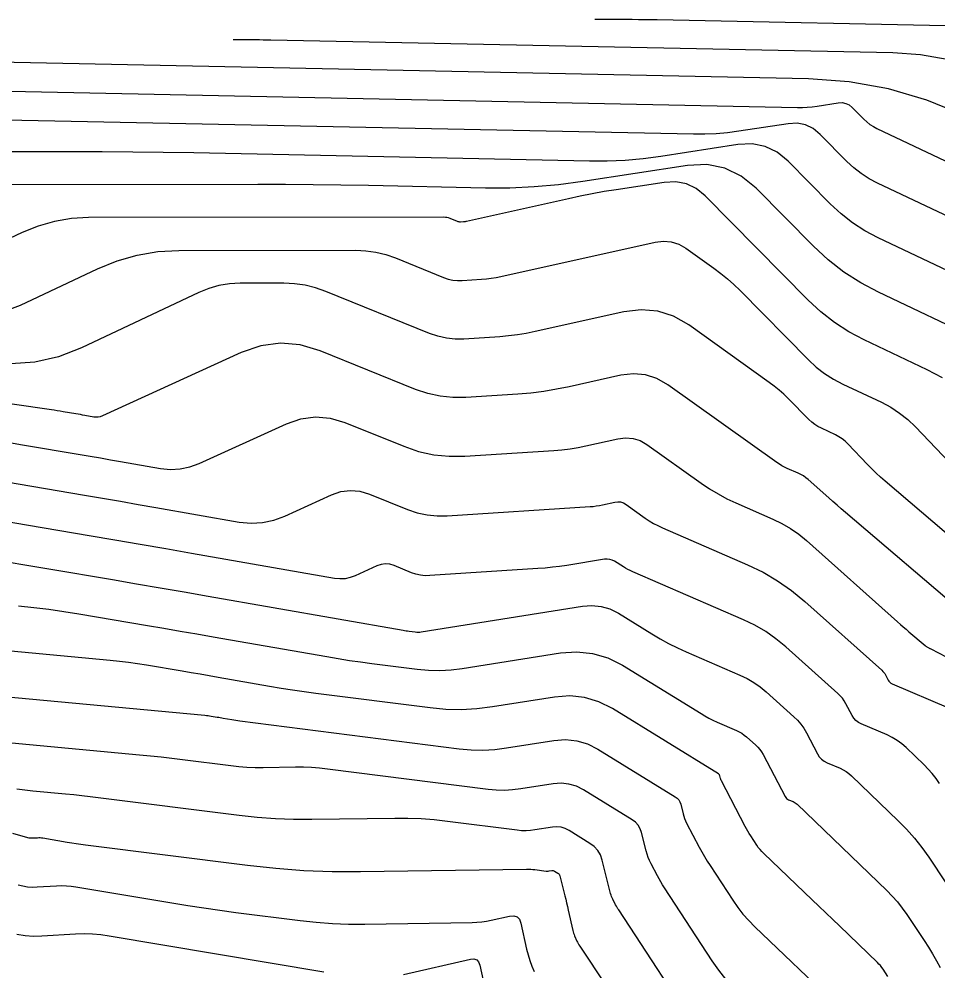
# Model space of a CAD drawing. Extents: x 1354696 to 1366163, y 660729 to 670380.
# Drawn here: x 1361243.5 to 1361307.2, y 665132.8 to 665198.7 of the extents above; entities that cross this region are included whole.
import ezdxf

# ---------------------------------------------------------------- set-up
doc = ezdxf.new("R2010")
doc.units = 0
doc.layers.add('R_Contours', color=7, linetype='Continuous')

msp = doc.modelspace()

# ---------------------------------------------------------------- linework, layer by layer
at = {"layer": 'R_Contours'}
for points in [[(1361283.444, 665198.743), (1361286.041, 665198.724), (1361286.474, 665198.72), (1361286.907, 665198.715), (1361287.34, 665198.708), (1361287.773, 665198.7), (1361309.963, 665198.248), (1361310.968, 665198.175), (1361311.949, 665197.999), (1361312.906, 665197.72), (1361313.838, 665197.336), (1361319.121, 665194.838), (1361319.239, 665194.781), (1361319.355, 665194.721), (1361319.471, 665194.659), (1361319.586, 665194.595), (1361320.27, 665194.205)], [(1361258.369, 665197.329), (1361259.934, 665197.318), (1361260.195, 665197.316), (1361260.456, 665197.312), (1361260.717, 665197.308), (1361260.978, 665197.304), (1361304.115, 665196.424), (1361306.018, 665196.287), (1361307.876, 665195.953), (1361309.687, 665195.424), (1361311.453, 665194.698), (1361321.757, 665189.824), (1361321.831, 665189.789), (1361321.904, 665189.751), (1361321.976, 665189.713), (1361322.048, 665189.673), (1361322.475, 665189.429)], [(1361324.68, 665184.653), (1361324.51, 665184.75), (1361324.481, 665184.766), (1361324.453, 665184.782), (1361324.424, 665184.797), (1361324.394, 665184.811), (1361309.067, 665192.059), (1361306.469, 665193.128), (1361303.803, 665193.907), (1361301.069, 665194.398), (1361298.267, 665194.6), (1361234.182, 665195.907), (1361234.094, 665195.908), (1361234.005, 665195.91), (1361233.916, 665195.911), (1361233.827, 665195.912), (1361233.294, 665195.916)], [(1361227.221, 665194.071), (1361297.49, 665192.622), (1361297.832, 665192.622), (1361298.174, 665192.637), (1361298.514, 665192.667), (1361298.854, 665192.712), (1361300.326, 665192.937), (1361300.597, 665192.95), (1361300.848, 665192.901), (1361301.078, 665192.791), (1361301.288, 665192.619), (1361302.089, 665191.809), (1361302.296, 665191.617), (1361302.517, 665191.445), (1361302.753, 665191.293), (1361303.003, 665191.161), (1361324.541, 665180.975)], [(1361319.766, 665179.467), (1361303.042, 665187.376), (1361302.463, 665187.681), (1361301.917, 665188.033), (1361301.404, 665188.431), (1361300.925, 665188.877), (1361299.072, 665190.751), (1361298.586, 665191.149), (1361298.052, 665191.404), (1361297.472, 665191.518), (1361296.844, 665191.489), (1361293.437, 665190.967), (1361292.651, 665190.863), (1361291.863, 665190.794), (1361291.072, 665190.76), (1361290.279, 665190.759), (1361241.429, 665191.766)], [(1361314.991, 665177.958), (1361303.08, 665183.591), (1361302.172, 665184.07), (1361301.317, 665184.621), (1361300.513, 665185.246), (1361299.761, 665185.944), (1361296.856, 665188.884), (1361296.093, 665189.507), (1361295.257, 665189.908), (1361294.346, 665190.085), (1361293.362, 665190.04), (1361288.02, 665189.221), (1361286.787, 665189.06), (1361285.551, 665188.951), (1361284.312, 665188.897), (1361283.069, 665188.896), (1361255.637, 665189.461), (1361253.526, 665189.499), (1361251.415, 665189.525), (1361249.304, 665189.541), (1361247.192, 665189.544), (1361235.863, 665189.534)], [(1361310.216, 665176.45), (1361303.119, 665179.807), (1361301.882, 665180.458), (1361300.716, 665181.21), (1361299.621, 665182.061), (1361298.597, 665183.012), (1361294.64, 665187.016), (1361293.601, 665187.865), (1361292.461, 665188.411), (1361291.221, 665188.653), (1361289.88, 665188.592), (1361282.603, 665187.476), (1361280.924, 665187.256), (1361279.24, 665187.108), (1361277.552, 665187.034), (1361275.858, 665187.032), (1361267.755, 665187.199), (1361265.839, 665187.234), (1361263.923, 665187.258), (1361262.007, 665187.271), (1361260.091, 665187.275), (1361242.109, 665187.259)], [(1361307.549, 665173.885), (1361306.489, 665174.446), (1361302.121, 665176.512), (1361301.059, 665177.071), (1361300.058, 665177.717), (1361299.118, 665178.447), (1361298.239, 665179.264), (1361291.104, 665186.484), (1361290.482, 665186.992), (1361289.8, 665187.319), (1361289.057, 665187.464), (1361288.254, 665187.427), (1361284.923, 665186.917), (1361284.091, 665186.782), (1361283.262, 665186.634), (1361282.436, 665186.471), (1361281.612, 665186.295), (1361274.552, 665184.721), (1361274.5, 665184.711), (1361274.448, 665184.702), (1361274.396, 665184.696), (1361274.344, 665184.691), (1361274.134, 665184.678), (1361274.082, 665184.677), (1361274.03, 665184.683), (1361273.98, 665184.694), (1361273.931, 665184.71), (1361273.408, 665184.922), (1361273.304, 665184.958), (1361273.197, 665184.985), (1361273.089, 665185), (1361272.978, 665185.005), (1361248.356, 665184.983), (1361247.161, 665184.918), (1361245.996, 665184.724), (1361244.86, 665184.401), (1361243.752, 665183.95), (1361239.38, 665181.89)], [(1361242.272, 665178.399), (1361243.625, 665178.924), (1361248.972, 665181.445), (1361250.327, 665181.996), (1361251.717, 665182.39), (1361253.142, 665182.628), (1361254.602, 665182.708), (1361266.87, 665182.719), (1361267.576, 665182.686), (1361268.269, 665182.586), (1361268.95, 665182.419), (1361269.617, 665182.185), (1361272.958, 665180.834), (1361273.273, 665180.726), (1361273.594, 665180.655), (1361273.921, 665180.622), (1361274.254, 665180.625), (1361275.598, 665180.712), (1361275.933, 665180.741), (1361276.266, 665180.782), (1361276.597, 665180.836), (1361276.927, 665180.903), (1361287.634, 665183.289), (1361288.203, 665183.359), (1361288.748, 665183.311), (1361289.269, 665183.143), (1361289.766, 665182.857), (1361291.707, 665181.474), (1361292.183, 665181.118), (1361292.643, 665180.743), (1361293.087, 665180.349), (1361293.514, 665179.935), (1361298.26, 665175.132), (1361298.798, 665174.632), (1361299.373, 665174.185), (1361299.985, 665173.791), (1361300.635, 665173.448), (1361303.308, 665172.184), (1361303.956, 665171.841), (1361304.565, 665171.443), (1361305.135, 665170.991), (1361305.665, 665170.484), (1361309.931, 665166.017)], [(1361311.905, 665159.616), (1361303.567, 665166.725), (1361303.252, 665167.001), (1361302.944, 665167.284), (1361302.644, 665167.575), (1361302.351, 665167.874), (1361300.988, 665169.301), (1361300.794, 665169.486), (1361300.586, 665169.652), (1361300.363, 665169.797), (1361300.126, 665169.923), (1361299.149, 665170.385), (1361298.912, 665170.51), (1361298.688, 665170.654), (1361298.478, 665170.817), (1361298.281, 665171), (1361296.845, 665172.453), (1361296.537, 665172.752), (1361296.216, 665173.037), (1361295.884, 665173.308), (1361295.539, 665173.565), (1361289.959, 665177.543), (1361288.909, 665178.147), (1361287.809, 665178.501), (1361286.658, 665178.604), (1361285.455, 665178.455), (1361279.302, 665177.084), (1361278.694, 665176.961), (1361278.083, 665176.861), (1361277.469, 665176.785), (1361276.851, 665176.733), (1361274.374, 665176.572), (1361273.76, 665176.566), (1361273.157, 665176.628), (1361272.565, 665176.758), (1361271.984, 665176.957), (1361264.788, 665179.868), (1361264.082, 665180.116), (1361263.362, 665180.292), (1361262.628, 665180.398), (1361261.88, 665180.433), (1361258.862, 665180.43), (1361258.117, 665180.389), (1361257.389, 665180.268), (1361256.68, 665180.067), (1361255.989, 665179.786), (1361247.869, 665175.959), (1361246.27, 665175.338), (1361244.633, 665174.965), (1361242.96, 665174.841)], [(1361309.122, 665157.474), (1361300.826, 665164.546), (1361300.532, 665164.798), (1361300.24, 665165.051), (1361299.95, 665165.306), (1361299.661, 665165.563), (1361298.241, 665166.831), (1361298.081, 665166.963), (1361297.913, 665167.08), (1361297.735, 665167.184), (1361297.549, 665167.274), (1361296.786, 665167.605), (1361296.598, 665167.693), (1361296.416, 665167.79), (1361296.238, 665167.896), (1361296.066, 665168.012), (1361288.508, 665173.4), (1361287.748, 665173.837), (1361286.951, 665174.094), (1361286.117, 665174.168), (1361285.246, 665174.061), (1361281.677, 665173.265), (1361280.791, 665173.086), (1361279.901, 665172.941), (1361279.005, 665172.83), (1361278.105, 665172.754), (1361274.494, 665172.519), (1361273.599, 665172.51), (1361272.72, 665172.601), (1361271.858, 665172.791), (1361271.011, 665173.08), (1361264.406, 665175.752), (1361263.029, 665176.164), (1361261.658, 665176.281), (1361260.294, 665176.104), (1361258.936, 665175.633), (1361249.311, 665171.244), (1361249.166, 665171.19), (1361249.019, 665171.159), (1361248.868, 665171.152), (1361248.714, 665171.167), (1361248.094, 665171.276), (1361247.939, 665171.303), (1361247.784, 665171.33), (1361247.629, 665171.356), (1361247.474, 665171.383), (1361246.58, 665171.534), (1361246.379, 665171.567), (1361246.178, 665171.599), (1361245.977, 665171.63), (1361245.775, 665171.66), (1361232.607, 665173.55)], [(1361242.866, 665169.395), (1361243.767, 665169.246), (1361247.777, 665168.567), (1361248.473, 665168.449), (1361249.168, 665168.33), (1361249.864, 665168.21), (1361250.56, 665168.088), (1361253.341, 665167.602), (1361254.03, 665167.532), (1361254.706, 665167.566), (1361255.368, 665167.703), (1361256.017, 665167.944), (1361262.066, 665170.703), (1361263.07, 665171.052), (1361264.08, 665171.182), (1361265.094, 665171.096), (1361266.113, 665170.791), (1361270.199, 665169.138), (1361271.23, 665168.786), (1361272.281, 665168.554), (1361273.351, 665168.444), (1361274.44, 665168.455), (1361280.605, 665168.856), (1361281.166, 665168.903), (1361281.725, 665168.972), (1361282.281, 665169.063), (1361282.833, 665169.175), (1361285.037, 665169.666), (1361285.576, 665169.733), (1361286.093, 665169.686), (1361286.587, 665169.528), (1361287.058, 665169.256), (1361290.813, 665166.58), (1361291.391, 665166.19), (1361291.986, 665165.833), (1361292.6, 665165.507), (1361293.232, 665165.212), (1361295.794, 665164.099), (1361296.42, 665163.797), (1361297.015, 665163.449), (1361297.581, 665163.054), (1361298.117, 665162.612), (1361304.438, 665156.967), (1361304.631, 665156.795), (1361304.825, 665156.625), (1361305.021, 665156.456), (1361305.217, 665156.287), (1361306.339, 665155.331), (1361306.368, 665155.307), (1361306.398, 665155.285), (1361306.43, 665155.264), (1361306.462, 665155.244), (1361306.594, 665155.17), (1361306.627, 665155.151), (1361306.66, 665155.133), (1361306.694, 665155.115), (1361306.727, 665155.098), (1361309.928, 665153.45)], [(1361238.986, 665167.291), (1361248.079, 665165.752), (1361249.316, 665165.542), (1361250.553, 665165.33), (1361251.789, 665165.116), (1361253.025, 665164.901), (1361258.801, 665163.89), (1361259.612, 665163.808), (1361260.408, 665163.848), (1361261.189, 665164.01), (1361261.954, 665164.294), (1361265.196, 665165.773), (1361265.847, 665165.999), (1361266.502, 665166.084), (1361267.16, 665166.027), (1361267.82, 665165.83), (1361270.47, 665164.758), (1361271.139, 665164.529), (1361271.82, 665164.379), (1361272.514, 665164.308), (1361273.221, 665164.315), (1361283.117, 665164.959), (1361283.334, 665164.977), (1361283.549, 665165.004), (1361283.764, 665165.039), (1361283.977, 665165.082), (1361284.828, 665165.271), (1361285.036, 665165.297), (1361285.235, 665165.279), (1361285.426, 665165.218), (1361285.608, 665165.113), (1361286.935, 665164.167), (1361287.22, 665163.975), (1361287.514, 665163.799), (1361287.816, 665163.638), (1361288.128, 665163.493), (1361294.039, 665160.924), (1361295.104, 665160.411), (1361296.118, 665159.818), (1361297.081, 665159.145), (1361297.993, 665158.393), (1361303.344, 665153.614), (1361303.416, 665153.544), (1361303.481, 665153.468), (1361303.539, 665153.386), (1361303.59, 665153.299), (1361303.778, 665152.94), (1361303.831, 665152.856), (1361303.896, 665152.785), (1361303.972, 665152.727), (1361304.059, 665152.681), (1361307.964, 665151.022)], [(1361307.344, 665145.783), (1361307.101, 665146.126), (1361306.84, 665146.455), (1361306.562, 665146.769), (1361306.267, 665147.069), (1361305.022, 665148.267), (1361304.722, 665148.53), (1361304.403, 665148.763), (1361304.064, 665148.965), (1361303.705, 665149.137), (1361301.911, 665149.899), (1361301.713, 665150.003), (1361301.541, 665150.135), (1361301.395, 665150.295), (1361301.276, 665150.484), (1361300.85, 665151.296), (1361300.735, 665151.493), (1361300.604, 665151.677), (1361300.458, 665151.849), (1361300.295, 665152.008), (1361296.682, 665155.234), (1361296.005, 665155.793), (1361295.289, 665156.293), (1361294.535, 665156.734), (1361293.744, 665157.115), (1361286.073, 665160.448), (1361285.907, 665160.524), (1361285.743, 665160.606), (1361285.582, 665160.693), (1361285.425, 665160.786), (1361284.8, 665161.17), (1361284.641, 665161.251), (1361284.476, 665161.3), (1361284.304, 665161.318), (1361284.126, 665161.305), (1361281.501, 665160.887), (1361281.002, 665160.813), (1361280.503, 665160.751), (1361280.002, 665160.701), (1361279.499, 665160.663), (1361272.001, 665160.175), (1361271.678, 665160.172), (1361271.36, 665160.204), (1361271.048, 665160.273), (1361270.741, 665160.378), (1361269.528, 665160.869), (1361269.225, 665160.959), (1361268.924, 665160.985), (1361268.624, 665160.946), (1361268.325, 665160.843), (1361266.841, 665160.165), (1361266.49, 665160.035), (1361266.133, 665159.961), (1361265.768, 665159.943), (1361265.396, 665159.98), (1361255.49, 665161.714), (1361253.714, 665162.023), (1361251.937, 665162.33), (1361250.16, 665162.635), (1361248.382, 665162.937), (1361234.662, 665165.259)], [(1361241.167, 665161.394), (1361250.011, 665159.897), (1361251.667, 665159.616), (1361253.322, 665159.332), (1361254.976, 665159.047), (1361256.63, 665158.758), (1361270.152, 665156.392), (1361270.257, 665156.375), (1361270.361, 665156.358), (1361270.466, 665156.343), (1361270.571, 665156.329), (1361270.992, 665156.275), (1361271.097, 665156.266), (1361271.202, 665156.264), (1361271.307, 665156.269), (1361271.411, 665156.282), (1361282.591, 665158.063), (1361283.248, 665158.112), (1361283.882, 665158.045), (1361284.493, 665157.864), (1361285.081, 665157.567), (1361287.387, 665156.148), (1361287.969, 665155.804), (1361288.562, 665155.481), (1361289.166, 665155.18), (1361289.781, 665154.899), (1361293.504, 665153.282), (1361293.995, 665153.045), (1361294.462, 665152.772), (1361294.906, 665152.462), (1361295.326, 665152.115), (1361297.245, 665150.402), (1361297.499, 665150.154), (1361297.728, 665149.887), (1361297.931, 665149.6), (1361298.11, 665149.294), (1361298.879, 665147.827), (1361299.006, 665147.627), (1361299.16, 665147.457), (1361299.342, 665147.317), (1361299.552, 665147.207), (1361300.447, 665146.826), (1361300.664, 665146.722), (1361300.87, 665146.6), (1361301.063, 665146.459), (1361301.245, 665146.299), (1361304.475, 665143.191), (1361305.055, 665142.603), (1361305.601, 665141.986), (1361306.112, 665141.341), (1361306.59, 665140.667), (1361308.968, 665137.119)], [(1361243.502, 665158.075), (1361244.548, 665157.968), (1361245.592, 665157.841), (1361246.633, 665157.695), (1361247.671, 665157.529), (1361252.429, 665156.724), (1361253.568, 665156.531), (1361254.707, 665156.336), (1361255.845, 665156.139), (1361256.982, 665155.941), (1361264.87, 665154.561), (1361265.649, 665154.429), (1361266.43, 665154.306), (1361267.212, 665154.193), (1361267.995, 665154.089), (1361271.13, 665153.689), (1361271.913, 665153.617), (1361272.696, 665153.602), (1361273.477, 665153.642), (1361274.258, 665153.738), (1361281.056, 665154.821), (1361282.192, 665154.906), (1361283.288, 665154.791), (1361284.345, 665154.477), (1361285.362, 665153.963), (1361290.806, 665150.614), (1361291.077, 665150.454), (1361291.353, 665150.303), (1361291.634, 665150.163), (1361291.92, 665150.033), (1361293.265, 665149.449), (1361293.455, 665149.357), (1361293.635, 665149.251), (1361293.807, 665149.131), (1361293.97, 665148.997), (1361294.603, 665148.432), (1361294.753, 665148.285), (1361294.889, 665148.126), (1361295.01, 665147.956), (1361295.116, 665147.774), (1361296.642, 665144.865), (1361296.686, 665144.795), (1361296.74, 665144.736), (1361296.804, 665144.687), (1361296.877, 665144.649), (1361297.189, 665144.516), (1361297.265, 665144.48), (1361297.337, 665144.437), (1361297.404, 665144.388), (1361297.467, 665144.332), (1361303.678, 665138.357), (1361304.059, 665137.97), (1361304.418, 665137.565), (1361304.754, 665137.141), (1361305.068, 665136.698), (1361306.28, 665134.89), (1361306.576, 665134.433), (1361306.857, 665133.968), (1361307.123, 665133.495), (1361307.374, 665133.013)], [(1361303.761, 665132.407), (1361303.424, 665132.91), (1361303.337, 665133.033), (1361303.244, 665133.151), (1361303.144, 665133.263), (1361303.038, 665133.371), (1361300.41, 665135.9), (1361299.935, 665136.356), (1361299.46, 665136.812), (1361298.984, 665137.267), (1361298.508, 665137.722), (1361295.156, 665140.922), (1361295.022, 665141.057), (1361294.896, 665141.199), (1361294.779, 665141.348), (1361294.67, 665141.504), (1361294.252, 665142.142), (1361294.149, 665142.303), (1361294.05, 665142.466), (1361293.956, 665142.632), (1361293.866, 665142.8), (1361292.224, 665145.951), (1361292.204, 665145.993), (1361292.187, 665146.035), (1361292.172, 665146.079), (1361292.159, 665146.123), (1361292.114, 665146.302), (1361292.099, 665146.345), (1361292.077, 665146.382), (1361292.048, 665146.414), (1361292.012, 665146.441), (1361284.666, 665150.96), (1361283.718, 665151.439), (1361282.734, 665151.732), (1361281.712, 665151.839), (1361280.654, 665151.76), (1361276.346, 665151.074), (1361275.269, 665150.941), (1361274.19, 665150.885), (1361273.11, 665150.907), (1361272.029, 665151.006), (1361264.105, 665152.015), (1361263.3, 665152.123), (1361262.496, 665152.239), (1361261.694, 665152.365), (1361260.893, 665152.501), (1361257.334, 665153.123), (1361256.713, 665153.231), (1361256.091, 665153.339), (1361255.47, 665153.445), (1361254.848, 665153.551), (1361252.36, 665153.972), (1361251.737, 665154.072), (1361251.113, 665154.159), (1361250.487, 665154.235), (1361249.859, 665154.299), (1361240.226, 665155.195)], [(1361242.237, 665151.823), (1361256.422, 665150.505), (1361256.528, 665150.494), (1361256.634, 665150.481), (1361256.74, 665150.466), (1361256.845, 665150.449), (1361257.266, 665150.378), (1361257.371, 665150.36), (1361257.476, 665150.342), (1361257.581, 665150.324), (1361257.686, 665150.306), (1361258.288, 665150.2), (1361258.424, 665150.177), (1361258.56, 665150.156), (1361258.696, 665150.136), (1361258.832, 665150.118), (1361274.04, 665148.181), (1361274.863, 665148.106), (1361275.686, 665148.089), (1361276.507, 665148.132), (1361277.328, 665148.233), (1361280.608, 665148.755), (1361281.414, 665148.815), (1361282.191, 665148.734), (1361282.941, 665148.511), (1361283.662, 665148.146), (1361289.024, 665144.848), (1361289.157, 665144.748), (1361289.264, 665144.63), (1361289.346, 665144.492), (1361289.401, 665144.335), (1361289.568, 665143.668), (1361289.615, 665143.503), (1361289.671, 665143.342), (1361289.736, 665143.184), (1361289.811, 665143.03), (1361290.681, 665141.361), (1361290.856, 665141.034), (1361291.04, 665140.712), (1361291.231, 665140.395), (1361291.43, 665140.082), (1361293.004, 665137.683), (1361293.348, 665137.191), (1361293.717, 665136.72), (1361294.113, 665136.272), (1361294.536, 665135.845), (1361300.202, 665130.437)], [(1361292.518, 665132.225), (1361292.038, 665132.837), (1361291.591, 665133.478), (1361288.266, 665138.545), (1361288.138, 665138.746), (1361288.015, 665138.95), (1361287.897, 665139.157), (1361287.784, 665139.367), (1361287.343, 665140.214), (1361287.24, 665140.428), (1361287.149, 665140.647), (1361287.071, 665140.871), (1361287.006, 665141.099), (1361286.687, 665142.367), (1361286.592, 665142.639), (1361286.452, 665142.878), (1361286.266, 665143.083), (1361286.035, 665143.255), (1361282.659, 665145.332), (1361282.164, 665145.583), (1361281.649, 665145.736), (1361281.115, 665145.792), (1361280.561, 665145.751), (1361278.309, 665145.392), (1361277.745, 665145.322), (1361277.181, 665145.293), (1361276.617, 665145.305), (1361276.051, 665145.356), (1361264.919, 665146.774), (1361264.363, 665146.835), (1361263.806, 665146.876), (1361263.248, 665146.898), (1361262.688, 665146.9), (1361260.449, 665146.867), (1361259.889, 665146.869), (1361259.331, 665146.89), (1361258.774, 665146.931), (1361258.218, 665146.991), (1361254.87, 665147.414), (1361254.127, 665147.505), (1361253.382, 665147.59), (1361252.638, 665147.668), (1361251.892, 665147.741), (1361244.248, 665148.451), (1361243.039, 665148.577)], [(1361290.828, 665128.281), (1361285.102, 665137.008), (1361285.045, 665137.097), (1361284.991, 665137.188), (1361284.938, 665137.28), (1361284.888, 665137.373), (1361284.692, 665137.75), (1361284.646, 665137.845), (1361284.605, 665137.943), (1361284.571, 665138.042), (1361284.542, 665138.144), (1361283.957, 665140.468), (1361283.833, 665140.822), (1361283.65, 665141.133), (1361283.408, 665141.401), (1361283.108, 665141.626), (1361281.656, 665142.519), (1361281.387, 665142.655), (1361281.107, 665142.738), (1361280.816, 665142.768), (1361280.515, 665142.746), (1361279.29, 665142.551), (1361278.984, 665142.513), (1361278.677, 665142.497), (1361278.37, 665142.503), (1361278.063, 665142.532), (1361273.223, 665143.148), (1361272.313, 665143.248), (1361271.401, 665143.315), (1361270.487, 665143.35), (1361269.572, 665143.353), (1361263.827, 665143.27), (1361262.565, 665143.274), (1361261.306, 665143.322), (1361260.049, 665143.414), (1361258.795, 665143.55), (1361249.019, 665144.785), (1361248.455, 665144.854), (1361247.89, 665144.918), (1361247.325, 665144.978), (1361246.759, 665145.032), (1361244.495, 665145.243), (1361243.93, 665145.302), (1361243.367, 665145.374)], [(1361243.067, 665142.329), (1361244.12, 665142.035), (1361244.206, 665142.014), (1361244.292, 665142.002), (1361244.38, 665141.996), (1361244.468, 665141.997), (1361244.822, 665142.018), (1361244.91, 665142.021), (1361244.998, 665142.019), (1361245.086, 665142.011), (1361245.174, 665141.999), (1361246.873, 665141.714), (1361247.186, 665141.663), (1361247.499, 665141.615), (1361247.813, 665141.57), (1361248.127, 665141.529), (1361259.372, 665140.109), (1361261.325, 665139.897), (1361263.281, 665139.753), (1361265.242, 665139.679), (1361267.206, 665139.673), (1361278.706, 665139.839), (1361278.854, 665139.839), (1361279.001, 665139.833), (1361279.148, 665139.822), (1361279.294, 665139.806), (1361280.074, 665139.707), (1361280.123, 665139.702), (1361280.173, 665139.701), (1361280.222, 665139.704), (1361280.272, 665139.71), (1361280.469, 665139.741), (1361280.517, 665139.745), (1361280.564, 665139.74), (1361280.609, 665139.727), (1361280.653, 665139.705), (1361280.887, 665139.561), (1361280.935, 665139.525), (1361280.974, 665139.482), (1361281.003, 665139.431), (1361281.023, 665139.374), (1361281.37, 665137.997), (1361281.432, 665137.747), (1361281.492, 665137.497), (1361281.55, 665137.246), (1361281.607, 665136.994), (1361281.915, 665135.591), (1361281.939, 665135.495), (1361281.968, 665135.401), (1361282.002, 665135.308), (1361282.04, 665135.217), (1361282.205, 665134.857), (1361282.248, 665134.767), (1361282.294, 665134.68), (1361282.344, 665134.595), (1361282.397, 665134.511), (1361289.743, 665123.441)], [(1361243.465, 665138.747), (1361243.792, 665138.67), (1361244.121, 665138.621), (1361244.454, 665138.599), (1361244.79, 665138.605), (1361246.138, 665138.684), (1361246.475, 665138.695), (1361246.81, 665138.686), (1361247.145, 665138.658), (1361247.478, 665138.612), (1361254.12, 665137.496), (1361255.228, 665137.316), (1361256.338, 665137.147), (1361257.449, 665136.989), (1361258.562, 665136.842), (1361263.018, 665136.28), (1361264.133, 665136.159), (1361265.25, 665136.077), (1361266.37, 665136.034), (1361267.491, 665136.031), (1361274.947, 665136.139), (1361275.275, 665136.152), (1361275.602, 665136.182), (1361275.927, 665136.23), (1361276.25, 665136.294), (1361277.537, 665136.586), (1361277.827, 665136.61), (1361278.055, 665136.535), (1361278.22, 665136.361), (1361278.322, 665136.088), (1361278.715, 665134.303), (1361278.814, 665133.901), (1361278.935, 665133.507), (1361279.076, 665133.119), (1361279.238, 665132.739)], [(1361243.378, 665135.327), (1361243.95, 665135.241), (1361244.528, 665135.203), (1361245.112, 665135.213), (1361247.454, 665135.351), (1361248.039, 665135.369), (1361248.622, 665135.354), (1361249.203, 665135.306), (1361249.783, 665135.225), (1361264.662, 665132.725)], [(1361270.179, 665132.547), (1361274.826, 665133.601), (1361275.066, 665133.621), (1361275.255, 665133.558), (1361275.391, 665133.414), (1361275.476, 665133.189), (1361275.711, 665132.122)]]:
    msp.add_lwpolyline(points, dxfattribs=at)

doc.saveas('drawing.dxf')
